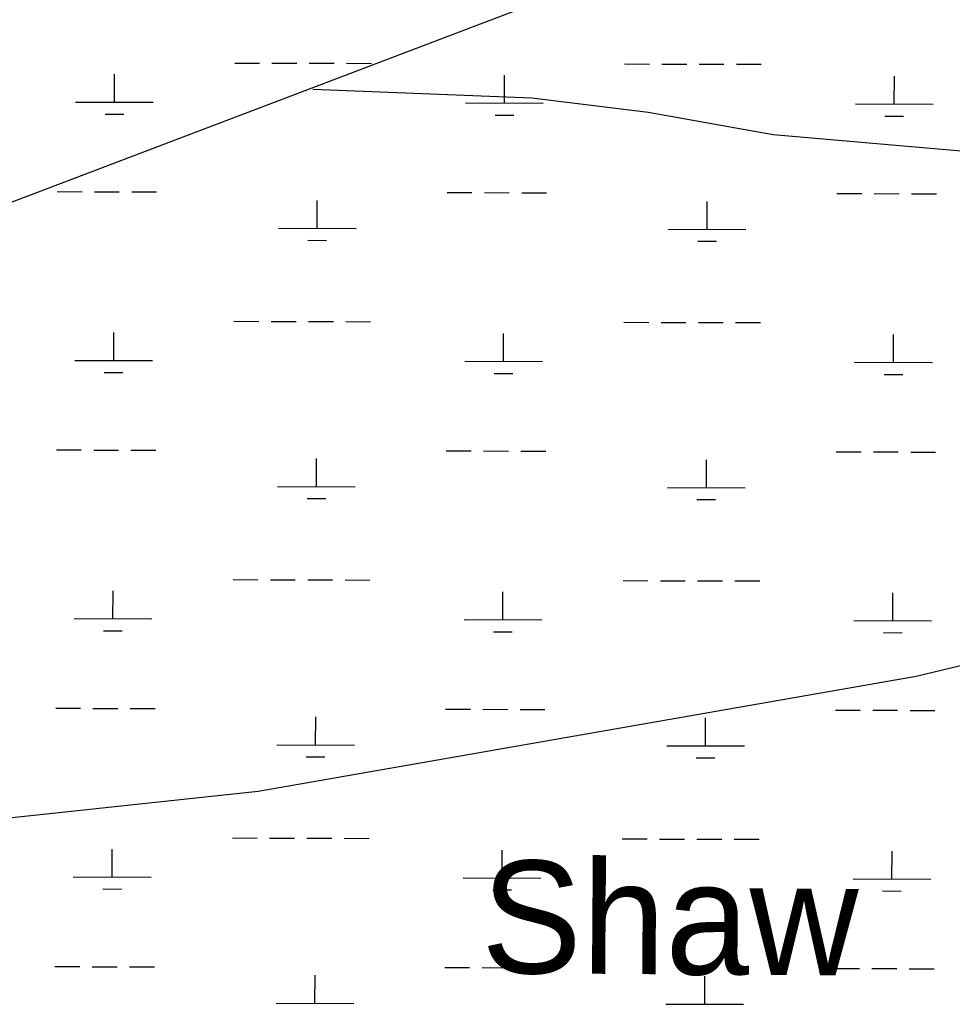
# Model space of a CAD drawing. Extents: x 3172297 to 3210190, y 958463 to 983887.
# Drawn here: x 3185660 to 3186860, y 979484 to 980752 of the extents above; entities that cross this region are included whole.
import ezdxf

# ---------------------------------------------------------------- set-up
doc = ezdxf.new("R2010")
doc.units = 0
for name, color, linetype in [('V-TOPO-GNAM-IDEN', 7, 'Continuous'), ('V-TOPO-SHOR', 7, 'Continuous'), ('V-WETL-SWMP', 7, 'Continuous')]:
    doc.layers.add(name, color=color, linetype=linetype)

msp = doc.modelspace()

# ---------------------------------------------------------------- linework, layer by layer
at = {"layer": 'V-TOPO-SHOR'}
for points in [[(3183613.8, 979850), (3183674.4, 979782), (3183702.9, 979778.4), (3184253.4, 979987.7), (3185086.2, 980299.9), (3185415, 980427.7), (3186580.3, 980871.2), (3187155.9, 981116.1)], [(3184741.8, 981111.4), (3184773.7, 981014.9), (3184770, 980975.6), (3184773.5, 980939.9), (3184784.2, 980914.9), (3184794.8, 980864.9), (3184798.2, 980818.4), (3184812.3, 980732.7), (3184812, 980622), (3184811, 980211.3), (3184791.7, 979632.9), (3185966.9, 979758.5), (3186813.6, 979906.4), (3186960.1, 979941.7), (3187053, 979977.2)], [(3187350.8, 980540.7), (3186629.6, 980603.2), (3186469, 980632.2), (3186319.1, 980650.4), (3186037, 980661.8)]]:
    msp.add_lwpolyline(points, dxfattribs=at)
at = {"layer": 'V-WETL-SWMP'}
for p, q in [((3185936.6, 980695.7), (3185968.6, 980695.7)), ((3185984.6, 980695.6), (3186016.6, 980695.5)), ((3186032.6, 980695.5), (3186064.6, 980695.4)), ((3186080.6, 980695.4), (3186112.6, 980695.3)), ((3186438.4, 980694.5), (3186470.4, 980694.4)), ((3186486.4, 980694.4), (3186518.4, 980694.3)), ((3186534.4, 980694.3), (3186566.4, 980694.2)), ((3186582.4, 980694.1), (3186614.4, 980694.1)), ((3185781.8, 980645.4), (3185781.9, 980681.4)), ((3186283.7, 980644.2), (3186283.8, 980680.1)), ((3186785.6, 980642.9), (3186785.7, 980678.9)), ((3185731.8, 980645.5), (3185831.8, 980645.3)), ((3186233.7, 980644.3), (3186333.7, 980644)), ((3186735.6, 980643.1), (3186835.6, 980642.8)), ((3185769.8, 980630), (3185793.8, 980630)), ((3186271.7, 980628.8), (3186295.7, 980628.7)), ((3186773.5, 980627.5), (3186797.5, 980627.5)), ((3185708.1, 980530.2), (3185740.1, 980530.1)), ((3185756.1, 980530.1), (3185788.1, 980530)), ((3185804.1, 980530), (3185836.1, 980529.9)), ((3186210, 980529), (3186242, 980528.9)), ((3186258, 980528.9), (3186290, 980528.8)), ((3186306, 980528.7), (3186338, 980528.7)), ((3186711.8, 980527.7), (3186743.8, 980527.7)), ((3186759.8, 980527.6), (3186791.8, 980527.5)), ((3186807.8, 980527.5), (3186839.8, 980527.4)), ((3186042.8, 980483), (3186042.9, 980519)), ((3186544.6, 980481.8), (3186544.7, 980517.7)), ((3185992.8, 980483.1), (3186092.8, 980482.9)), ((3186494.6, 980481.9), (3186594.6, 980481.6)), ((3186030.7, 980467.6), (3186054.7, 980467.5)), ((3186532.6, 980466.4), (3186556.6, 980466.3)), ((3185935.6, 980363.3), (3185967.6, 980363.2)), ((3185983.6, 980363.1), (3186015.6, 980363.1)), ((3186031.6, 980363), (3186063.6, 980362.9)), ((3186079.6, 980362.9), (3186111.6, 980362.8)), ((3186437.5, 980362), (3186469.5, 980361.9)), ((3186485.5, 980361.9), (3186517.4, 980361.8)), ((3186533.4, 980361.8), (3186565.4, 980361.7)), ((3186581.4, 980361.7), (3186613.4, 980361.6)), ((3185780.9, 980312.9), (3185781, 980348.9)), ((3186282.7, 980311.7), (3186282.8, 980347.7)), ((3186784.6, 980310.4), (3186784.7, 980346.4)), ((3185730.9, 980313), (3185830.9, 980312.8)), ((3186232.7, 980311.8), (3186332.7, 980311.6)), ((3186734.6, 980310.6), (3186834.6, 980310.3)), ((3185768.8, 980297.5), (3185792.8, 980297.5)), ((3186270.7, 980296.3), (3186294.7, 980296.2)), ((3186772.5, 980295), (3186796.5, 980295)), ((3185707.1, 980197.7), (3185739.1, 980197.7)), ((3185755.1, 980197.6), (3185787.1, 980197.5)), ((3185803.1, 980197.5), (3185835.1, 980197.4)), ((3186209, 980196.5), (3186241, 980196.4)), ((3186257, 980196.4), (3186289, 980196.3)), ((3186305, 980196.3), (3186337, 980196.2)), ((3186710.9, 980195.3), (3186742.8, 980195.2)), ((3186758.8, 980195.1), (3186790.8, 980195.1)), ((3186806.8, 980195), (3186838.8, 980194.9)), ((3186041.8, 980150.5), (3186041.9, 980186.5)), ((3186543.7, 980149.3), (3186543.8, 980185.2)), ((3185991.8, 980150.6), (3186091.8, 980150.4)), ((3186493.7, 980149.4), (3186593.7, 980149.1)), ((3186029.8, 980135.1), (3186053.8, 980135.1)), ((3186531.6, 980133.9), (3186555.6, 980133.8)), ((3185934.6, 980030.8), (3185966.6, 980030.7)), ((3185982.6, 980030.6), (3186014.6, 980030.6)), ((3186030.6, 980030.5), (3186062.6, 980030.5)), ((3186078.6, 980030.4), (3186110.6, 980030.3)), ((3186436.5, 980029.5), (3186468.5, 980029.4)), ((3186484.5, 980029.4), (3186516.5, 980029.3)), ((3186532.5, 980029.3), (3186564.5, 980029.2)), ((3186580.5, 980029.2), (3186612.5, 980029.1)), ((3185779.9, 979980.4), (3185780, 980016.4)), ((3186281.8, 979979.2), (3186281.9, 980015.2)), ((3186783.6, 979978), (3186783.7, 980013.9)), ((3185729.9, 979980.6), (3185829.9, 979980.3)), ((3186231.8, 979979.3), (3186331.8, 979979.1)), ((3186733.6, 979978.1), (3186833.6, 979977.8)), ((3185767.9, 979965), (3185791.9, 979965)), ((3186269.7, 979963.8), (3186293.7, 979963.7)), ((3186771.6, 979962.6), (3186795.6, 979962.5)), ((3185706.2, 979865.3), (3185738.2, 979865.2)), ((3185754.2, 979865.1), (3185786.2, 979865.1)), ((3185802.1, 979865), (3185834.1, 979864.9)), ((3186208, 979864), (3186240, 979863.9)), ((3186256, 979863.9), (3186288, 979863.8)), ((3186304, 979863.8), (3186336, 979863.7)), ((3186709.9, 979862.8), (3186741.9, 979862.7)), ((3186757.9, 979862.7), (3186789.9, 979862.6)), ((3186805.9, 979862.5), (3186837.9, 979862.5)), ((3186040.8, 979818), (3186040.9, 979854)), ((3186542.7, 979816.8), (3186542.8, 979852.8)), ((3185990.8, 979818.1), (3186090.8, 979817.9)), ((3186492.7, 979816.9), (3186592.7, 979816.7)), ((3186028.8, 979802.6), (3186052.8, 979802.6)), ((3186530.7, 979801.4), (3186554.6, 979801.3)), ((3185933.6, 979698.3), (3185965.6, 979698.2)), ((3185981.6, 979698.2), (3186013.6, 979698.1)), ((3186029.6, 979698), (3186061.6, 979698)), ((3186077.6, 979697.9), (3186109.6, 979697.8)), ((3186435.5, 979697), (3186467.5, 979697)), ((3186483.5, 979696.9), (3186515.5, 979696.8)), ((3186531.5, 979696.8), (3186563.5, 979696.7)), ((3186579.5, 979696.7), (3186611.5, 979696.6)), ((3185778.9, 979648), (3185779, 979683.9)), ((3186280.8, 979646.7), (3186280.9, 979682.7)), ((3186782.6, 979645.5), (3186782.7, 979681.4)), ((3185728.9, 979648.1), (3185828.9, 979647.8)), ((3186230.8, 979646.8), (3186330.8, 979646.6)), ((3186732.6, 979645.6), (3186832.6, 979645.3)), ((3185766.9, 979632.6), (3185790.9, 979632.5)), ((3186268.7, 979631.3), (3186292.7, 979631.3)), ((3186770.6, 979630.1), (3186794.6, 979630)), ((3185705.2, 979532.8), (3185737.2, 979532.7)), ((3185753.2, 979532.6), (3185785.2, 979532.6)), ((3185801.2, 979532.5), (3185833.2, 979532.4)), ((3186207, 979531.5), (3186239, 979531.4)), ((3186255, 979531.4), (3186287, 979531.3)), ((3186303, 979531.3), (3186335, 979531.2)), ((3186039.9, 979485.5), (3186040, 979521.5)), ((3186541.7, 979484.3), (3186541.8, 979520.3)), ((3186708.9, 979530.3), (3186740.9, 979530.2)), ((3186756.9, 979530.2), (3186788.9, 979530.1)), ((3186804.9, 979530), (3186836.9, 979530)), ((3185989.9, 979485.7), (3186089.9, 979485.4)), ((3186491.7, 979484.4), (3186591.7, 979484.2))]:
    msp.add_line(p, q, dxfattribs=at)

# ---------------------------------------------------------------- texts
at = {"layer": 'V-TOPO-GNAM-IDEN'}
msp.add_text('Shaw', height=145, rotation=359.5938, dxfattribs=at).set_placement((3186253.7, 979524.5))

doc.saveas('drawing.dxf')
